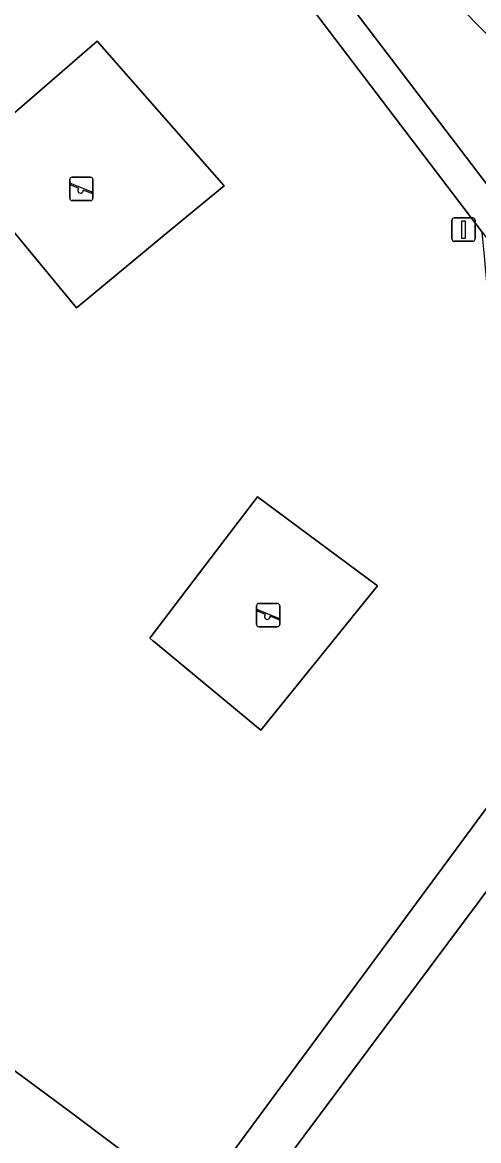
# Model space of a CAD drawing. Extents: x 160023 to 161302, y 384750 to 385707.
# Drawn here: x 160495.39 to 160514.87, y 385250.71 to 385298.44 of the extents above; entities that cross this region are included whole.
import ezdxf

# ---------------------------------------------------------------- set-up
doc = ezdxf.new("R2010")
doc.units = 0
for name, color, linetype in [('IMGEO_Grasland_overig', 7, 'Continuous'), ('IMGEO_Groenvoorziening', 7, 'Continuous'), ('IMGEO_Speelvoorziening', 7, 'Continuous'), ('IMGEO_Terreindeel_onvherhard', 7, 'Continuous'), ('IMGEO_Terreindeel_zand', 7, 'Continuous'), ('IMGEO_Verkeersbordpaal', 7, 'Continuous'), ('IMGEO_Voetpad_halfverhard', 7, 'Continuous'), ('IMGEO_Voetpad_open', 7, 'Continuous')]:
    doc.layers.add(name, color=color, linetype=linetype)

msp = doc.modelspace()

# ---------------------------------------------------------------- linework, layer by layer
at = {"layer": 'IMGEO_Grasland_overig'}
msp.add_lwpolyline([(160473.256, 385274.892), (160470.945, 385271.774), (160470.82, 385271.605), (160477.079, 385266.982), (160497.491, 385251.899), (160502.711, 385247.976), (160502.825, 385248.131), (160518.435, 385269.278), (160521.06, 385272.787), (160516.575, 385281.737), (160515.719, 385284.334), (160515.587, 385284.994), (160515.311, 385286.377), (160515.118, 385288.452), (160515.022, 385289.483), (160500, 385309.238), (160491.491, 385320.428), (160461.88, 385361.994)], dxfattribs=at)
for points in [[(160498.59, 385297.641), (160504.014, 385291.467), (160501.777, 385289.62), (160497.77, 385286.31), (160497.699, 385286.251), (160492.588, 385292.439)], [(160510.55, 385274.382), (160505.569, 385268.229), (160501.076, 385271.954), (160500.966, 385272.045), (160500.829, 385272.159), (160503.46, 385275.605), (160505.436, 385278.194)]]:
    msp.add_lwpolyline(points, close=True, dxfattribs=at)
at = {"layer": 'IMGEO_Groenvoorziening'}
for points in [[(160524.417, 385383.518), (160535.223, 385369.481), (160536.223, 385368.163), (160543.776, 385358.325), (160544.709, 385357.108), (160552.433, 385347.155), (160513.262, 385304.517), (160491.543, 385333.08), (160496.272, 385336.709), (160492.285, 385341.859), (160488.197, 385339.014), (160489.301, 385337.458), (160485.396, 385334.682), (160500, 385315.056), (160504.952, 385308.401), (160516.512, 385296.611), (160516.917, 385297.636), (160517.913, 385299.544), (160519.103, 385301.336), (160520.351, 385302.847), (160557.933, 385343.775), (160559.699, 385345.73), (160561.451, 385348.128), (160527.799, 385392.373)], [(160533.713, 385257.828), (160533.249, 385258.683), (160529.765, 385264.699), (160524.509, 385273.817), (160506.745, 385250), (160504.42, 385246.883), (160506.116, 385245.644), (160519.063, 385236.183), (160532.598, 385254.363)]]:
    msp.add_lwpolyline(points, dxfattribs=at)
msp.add_lwpolyline([(160500, 385315.056), (160485.396, 385334.682), (160489.301, 385337.458), (160488.197, 385339.014), (160470.938, 385363.347), (160469.471, 385362.977), (160465.306, 385362.238), (160463.478, 385362.108), (160490.216, 385324.557), (160492.555, 385321.291), (160494.973, 385318.127), (160500, 385311.523), (160515.253, 385291.486), (160515.386, 385292.605), (160515.844, 385294.637), (160516.512, 385296.611), (160504.952, 385308.401)], close=True, dxfattribs=at)
at = {"layer": 'IMGEO_Speelvoorziening'}
for p, q in [((160497.413, 385290.929), (160497.413, 385291.729)), ((160497.413, 385291.729), (160497.413, 385290.929)), ((160497.482, 385291.554), (160498.358, 385291.201)), ((160497.513, 385291.829), (160498.303, 385291.829)), ((160498.303, 385291.829), (160497.513, 385291.829)), ((160498.403, 385291.729), (160498.403, 385290.929)), ((160498.403, 385290.929), (160498.403, 385291.729)), ((160497.796, 385291.357), (160497.457, 385291.494)), ((160498.334, 385291.141), (160497.994, 385291.278)), ((160498.303, 385290.829), (160497.513, 385290.829)), ((160497.513, 385290.829), (160498.303, 385290.829)), ((160505.388, 385272.74), (160505.388, 385273.54)), ((160505.388, 385273.54), (160505.388, 385272.74)), ((160505.488, 385273.64), (160506.278, 385273.64)), ((160506.278, 385273.64), (160505.488, 385273.64)), ((160506.378, 385273.54), (160506.378, 385272.74)), ((160506.378, 385272.74), (160506.378, 385273.54)), ((160505.771, 385273.168), (160505.432, 385273.305)), ((160505.457, 385273.365), (160506.333, 385273.012)), ((160506.309, 385272.952), (160505.969, 385273.089)), ((160506.278, 385272.64), (160505.488, 385272.64)), ((160505.488, 385272.64), (160506.278, 385272.64))]:
    msp.add_line(p, q, dxfattribs=at)
for centre, radius, start, end in [((160497.513, 385291.729), 0.1, 90, 180), ((160497.513, 385291.729), 0.1, 90, 180), ((160497.47, 385291.524), 0.0327, 68.078, 248.078), ((160498.303, 385291.729), 0.1, 0, 90), ((160498.303, 385291.729), 0.1, 360, 90), ((160497.875, 385291.267), 0.12, 130.9928, 5.1632), ((160498.346, 385291.171), 0.0327, 248.078, 68.078), ((160497.513, 385290.929), 0.1, 180, 270), ((160497.513, 385290.929), 0.1, 180, 270), ((160498.303, 385290.929), 0.1, 270, 0), ((160498.303, 385290.929), 0.1, 270, 0), ((160505.488, 385273.54), 0.1, 90, 180), ((160505.488, 385273.54), 0.1, 90, 180), ((160506.278, 385273.54), 0.1, 0, 90), ((160506.278, 385273.54), 0.1, 360, 90), ((160505.445, 385273.335), 0.0327, 68.078, 248.078), ((160505.85, 385273.078), 0.12, 130.9928, 5.1632), ((160506.321, 385272.982), 0.0327, 248.078, 68.078), ((160505.488, 385272.74), 0.1, 180, 270), ((160505.488, 385272.74), 0.1, 180, 270), ((160506.278, 385272.74), 0.1, 270, 0), ((160506.278, 385272.74), 0.1, 270, 0)]:
    msp.add_arc(centre, radius, start, end, dxfattribs=at)
at = {"layer": 'IMGEO_Terreindeel_onvherhard'}
msp.add_lwpolyline([(160497.77, 385286.31), (160501.777, 385289.62), (160504.014, 385291.467), (160498.59, 385297.641), (160492.588, 385292.439), (160497.699, 385286.251)], close=True, dxfattribs=at)
at = {"layer": 'IMGEO_Terreindeel_zand'}
msp.add_lwpolyline([(160510.55, 385274.382), (160505.436, 385278.194), (160503.46, 385275.605), (160500.829, 385272.159), (160500.966, 385272.045), (160501.076, 385271.954), (160505.569, 385268.229)], close=True, dxfattribs=at)
at = {"layer": 'IMGEO_Verkeersbordpaal'}
for p, q in [((160513.832, 385290.094), (160514.622, 385290.094)), ((160514.622, 385290.094), (160513.832, 385290.094)), ((160513.732, 385289.194), (160513.732, 385289.994)), ((160513.732, 385289.994), (160513.732, 385289.194)), ((160514.722, 385289.994), (160514.722, 385289.194)), ((160514.722, 385289.194), (160514.722, 385289.994)), ((160514.622, 385289.094), (160513.832, 385289.094)), ((160513.832, 385289.094), (160514.622, 385289.094))]:
    msp.add_line(p, q, dxfattribs=at)
msp.add_lwpolyline([(160514.152, 385289.969), (160514.302, 385289.969), (160514.302, 385289.219), (160514.152, 385289.219), (160514.152, 385289.969)], dxfattribs=at)
for centre, start, end in [((160513.832, 385289.994), 90, 180), ((160513.832, 385289.994), 90, 180), ((160514.622, 385289.994), 0, 90), ((160514.622, 385289.994), 360, 90), ((160513.832, 385289.194), 180, 270), ((160513.832, 385289.194), 180, 270), ((160514.622, 385289.194), 270, 0), ((160514.622, 385289.194), 270, 0)]:
    msp.add_arc(centre, 0.1, start, end, dxfattribs=at)
at = {"layer": 'IMGEO_Voetpad_halfverhard'}
for points in [[(160459.453, 385365.334), (160461.88, 385361.994), (160491.491, 385320.428), (160500, 385309.238), (160515.022, 385289.483), (160519.687, 385283.349), (160518.548, 385285.811)], [(160518.208, 385289.319), (160517.377, 385288.696), (160515.253, 385291.486), (160500, 385311.523), (160494.973, 385318.127), (160492.555, 385321.291), (160490.216, 385324.557), (160463.478, 385362.108)]]:
    msp.add_lwpolyline(points, dxfattribs=at)
at = {"layer": 'IMGEO_Voetpad_open'}
msp.add_lwpolyline([(160502.711, 385247.976), (160497.491, 385251.899), (160477.079, 385266.982), (160470.82, 385271.605), (160469.141, 385272.846), (160464.832, 385276.029), (160451.586, 385285.854), (160440.214, 385288.427), (160375.119, 385336.693), (160360.892, 385347.448)], dxfattribs=at)
msp.add_lwpolyline([(160524.509, 385273.817), (160523.563, 385276.132), (160521.06, 385272.787), (160518.435, 385269.278), (160502.825, 385248.131), (160502.711, 385247.976), (160504.42, 385246.883), (160506.745, 385250)], close=True, dxfattribs=at)

doc.saveas('drawing.dxf')
